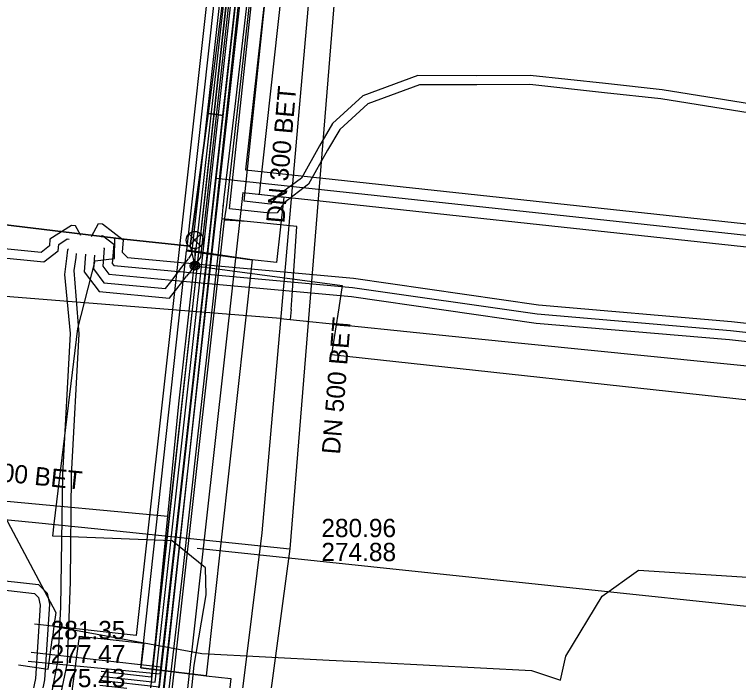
# Model space of a CAD drawing. Extents: x -595540 to -593988, y -1160850 to -1159202.
# Drawn here: x -594124.92 to -594093.22, y -1160464.35 to -1160435.2 of the extents above; entities that cross this region are included whole.
import ezdxf

# ---------------------------------------------------------------- set-up
doc = ezdxf.new("R2010")
doc.units = 0
for name, color, linetype in [('BVK-DESTOVA_popisy', 7, 'Continuous'), ('BVK-DESTOVA_trasa sítě', 7, 'Continuous'), ('BVK-SPLASKOVA_popisy', 7, 'Continuous'), ('BVK-SPLASKOVA_trasa sítě', 7, 'Continuous'), ('BVK-VODOVOD_trasa sítě', 7, 'Continuous'), ('BVK-VODOVOD_trasa zrušené sítě', 7, 'Continuous'), ('CETIN_kabel podzemní', 7, 'Continuous'), ('DSP-NN-TEPLARNY_kabel', 7, 'Continuous'), ('DSP-SDEL-VODAFONE_kabel', 7, 'Continuous'), ('EON-NN_kabel', 7, 'Continuous'), ('EON-VN_kabel', 7, 'Continuous'), ('TEPLARNY-ELEKTRO_kabel', 7, 'Continuous'), ('TEPLARNY-HORKOVODY_trasa sítě', 7, 'Continuous'), ('TEPLARNY-HORKOVODY_trasa sítě obvodem', 7, 'Continuous'), ('TEPLARNY-TEPLOVODY_trasa sítě', 7, 'Continuous'), ('TSB_kabel VO', 7, 'Continuous'), ('TSB_kolektor', 7, 'Continuous'), ('TSB_lampy VO', 7, 'Continuous')]:
    doc.layers.add(name, color=color, linetype=linetype)

msp = doc.modelspace()

# ---------------------------------------------------------------- linework, layer by layer
at = {"layer": 'BVK-DESTOVA_popisy'}
for p, q in [((-594111.481, -1160458.203), (-594111.481, -1160458.203)), ((-594123.333, -1160463.194), (-594123.333, -1160463.194))]:
    msp.add_line(p, q, dxfattribs=at)
at = {"layer": 'BVK-DESTOVA_trasa sítě'}
for p in [(-594109.926, -1160422.358), (-594121.411, -1160457.695)]:
    msp.add_line(p, (-594112.859, -1160458.585), dxfattribs=at)
for points in [[(-594162.641, -1160453.654), (-594123.847, -1160457.456), (-594121.411, -1160457.695)], [(-594112.859, -1160458.585), (-594114.291, -1160469.249), (-594114.307, -1160469.368), (-594114.311, -1160469.398), (-594115.794, -1160480.439), (-594115.833, -1160480.726), (-594115.841, -1160480.786), (-594118, -1160496.861), (-594118.004, -1160496.891), (-594118.009, -1160496.929)]]:
    msp.add_lwpolyline(points, dxfattribs=at)
at = {"layer": 'BVK-SPLASKOVA_trasa sítě'}
msp.add_line((-594110.887, -1160421.371), (-594114.091, -1160457.889), dxfattribs=at)
msp.add_lwpolyline([(-594114.091, -1160457.889), (-594116.975, -1160481.191), (-594117.014, -1160481.507), (-594118.999, -1160497.545)], dxfattribs=at)
at = {"layer": 'BVK-VODOVOD_trasa sítě'}
for p, q in [((-594115.775, -1160443.445), (-594115.846, -1160444.144)), ((-594115.846, -1160444.144), (-594115.89, -1160444.6)), ((-594115.38, -1160444.19), (-594115.846, -1160444.144)), ((-594114.73, -1160444.26), (-594115.38, -1160444.19)), ((-594112.8, -1160448.11), (-594112.84, -1160448.546)), ((-594113.276, -1160448.503), (-594112.84, -1160448.546))]:
    msp.add_line(p, q, dxfattribs=at)
for points in [[(-594111.2, -1160403.53), (-594111.87, -1160409.48), (-594112.56, -1160415.42), (-594113.24, -1160421.37), (-594113.91, -1160427.32), (-594114.59, -1160433.3), (-594115.27, -1160439.23), (-594115.75, -1160443.21), (-594115.8, -1160443.68)], [(-594113.276, -1160448.503), (-594125.48, -1160447.53), (-594211.32, -1160438.02)], [(-594112.8, -1160448.11), (-594112.755, -1160447.507), (-594112.556, -1160444.477), (-594114.73, -1160444.26)], [(-594115.89, -1160444.6), (-594115.94, -1160445.07), (-594116.25, -1160447.88), (-594116.294, -1160448.264), (-594116.92, -1160453.82), (-594117.58, -1160459.76), (-594118.27, -1160465.71), (-594118.48, -1160467.58), (-594118.97, -1160471.88), (-594119.67, -1160477.8), (-594120.34, -1160483.75), (-594121.02, -1160489.68), (-594121.71, -1160495.66), (-594122.21, -1160500.14), (-594122.27, -1160500.66), (-594122.43, -1160502.17)], [(-594112.84, -1160448.546), (-594105.183, -1160449.339), (-594083.407, -1160451.533), (-594072.057, -1160452.833), (-594010.818, -1160459.186)]]:
    msp.add_lwpolyline(points, dxfattribs=at)
at = {"layer": 'BVK-VODOVOD_trasa zrušené sítě'}
for p, q in [((-594115.72, -1160444.2), (-594115.62, -1160443.55)), ((-594114.73, -1160444.26), (-594115.72, -1160444.2))]:
    msp.add_line(p, q, dxfattribs=at)
for points in [[(-594115.62, -1160443.55), (-594109.61, -1160390.38), (-594108.22, -1160378.32), (-594107.91, -1160375.21), (-594107.884, -1160374.982), (-594107.47, -1160371.19), (-594099.17, -1160298.41), (-594097.23, -1160281.2), (-594094.37, -1160256.41), (-594088.99, -1160208), (-594087.61, -1160195.33), (-594087.25, -1160191.91), (-594085.5, -1160175.7), (-594082.16, -1160145.34)], [(-594122.303, -1160501.51), (-594122.23, -1160501.03), (-594121.73, -1160497.28), (-594118.27, -1160467.05), (-594118.263, -1160466.995), (-594115.72, -1160444.2)]]:
    msp.add_lwpolyline(points, dxfattribs=at)
at = {"layer": 'CETIN_kabel podzemní'}
for points in [[(-594117.15, -1160447.13), (-594115.63, -1160433.63)], [(-594117.72, -1160452.24), (-594117.15, -1160447.13)], [(-594118.21, -1160457.16), (-594117.72, -1160452.24)], [(-594125.74, -1160456.46), (-594118.21, -1160457.16)], [(-594125.74, -1160456.46), (-594123.11, -1160461.38), (-594123.19, -1160461.97)], [(-594120.66, -1160482.03), (-594118.21, -1160457.16)], [(-594100.77, -1160463.29), (-594099.18, -1160460.66), (-594097.6, -1160459.53), (-594091.7, -1160459.9), (-594076.38, -1160461.45), (-594070.63, -1160462.2), (-594062.5, -1160463.18), (-594053.04, -1160464.4), (-594053.46, -1160468.3), (-594055.3, -1160468.1)], [(-594123.19, -1160461.97), (-594123.26, -1160462.47)], [(-594123.19, -1160461.97), (-594116.71, -1160463.17), (-594111.14, -1160463.46), (-594108.98, -1160463.57), (-594102.28, -1160463.92), (-594101.01, -1160464.34), (-594100.77, -1160463.29)], [(-594124.74, -1160463.66), (-594123.45, -1160463.85), (-594123.26, -1160462.47)]]:
    msp.add_lwpolyline(points, dxfattribs=at)
at = {"layer": 'DSP-NN-TEPLARNY_kabel'}
for points in [[(-594121.143, -1160464.161), (-594118.761, -1160464.427), (-594112.865, -1160411.563), (-594119.56, -1160410.802), (-594119.143, -1160407.127), (-594112.454, -1160407.887), (-594102.843, -1160322.736), (-594109.531, -1160321.976), (-594109.114, -1160318.301), (-594102.425, -1160319.061), (-594092.133, -1160228.53), (-594097.433, -1160227.929), (-594097.016, -1160224.253), (-594091.712, -1160224.855), (-594085.261, -1160166.749), (-594090.048, -1160166.163), (-594089.626, -1160162.68), (-594084.872, -1160163.243), (-594081.459, -1160132.499), (-594087.185, -1160131.862)], [(-594087.208, -1160132.061), (-594081.68, -1160132.675), (-594085.05, -1160163.028), (-594089.778, -1160162.457), (-594090.247, -1160166.304), (-594085.499, -1160166.867), (-594091.888, -1160224.634), (-594097.192, -1160224.032), (-594097.654, -1160228.105), (-594092.355, -1160228.706), (-594102.601, -1160318.839), (-594109.29, -1160318.079), (-594109.753, -1160322.152), (-594103.064, -1160322.912), (-594112.631, -1160407.665), (-594119.319, -1160406.905), (-594119.782, -1160410.978), (-594113.086, -1160411.739), (-594118.938, -1160464.206), (-594121.121, -1160463.962)], [(-594121.187, -1160464.559), (-594118.408, -1160464.869), (-594112.423, -1160411.211), (-594119.118, -1160410.45), (-594118.791, -1160407.569), (-594112.102, -1160408.329), (-594102.401, -1160322.384), (-594109.089, -1160321.624), (-594108.762, -1160318.743), (-594102.073, -1160319.503), (-594091.691, -1160228.178)], [(-594091.912, -1160228.354), (-594102.249, -1160319.282), (-594108.938, -1160318.522), (-594109.31, -1160321.8), (-594102.622, -1160322.56), (-594112.278, -1160408.108), (-594118.967, -1160407.348), (-594119.339, -1160410.626), (-594112.644, -1160411.387), (-594118.584, -1160464.648), (-594121.165, -1160464.36)]]:
    msp.add_lwpolyline(points, dxfattribs=at)
at = {"layer": 'DSP-SDEL-VODAFONE_kabel'}
msp.add_lwpolyline([(-594116.919, -1160458.563), (-594075.717, -1160462.905), (-594073.82, -1160462.041), (-594053.04, -1160464.41), (-594053.428, -1160468.004), (-594055.268, -1160467.806)], dxfattribs=at)
at = {"layer": 'EON-NN_kabel'}
for points in [[(-594112.463, -1160400.58), (-594112.461, -1160400.582), (-594111.977, -1160401.043), (-594112.124, -1160402.737), (-594113.022, -1160410.918), (-594114.835, -1160428.295), (-594116.775, -1160445.831), (-594116.976, -1160446.118), (-594117.022, -1160446.183), (-594117.261, -1160446.493), (-594117.385, -1160446.655)], [(-594112.511, -1160401.087), (-594112.51, -1160401.088), (-594112.392, -1160401.2), (-594112.522, -1160402.698), (-594113.42, -1160410.875), (-594115.233, -1160428.252), (-594117.161, -1160445.685), (-594117.302, -1160445.886)], [(-594122.014, -1160444.877), (-594122.247, -1160444.453), (-594122.426, -1160444.442), (-594123.364, -1160445.034), (-594123.387, -1160445.334), (-594123.753, -1160445.616), (-594132.713, -1160444.732), (-594139.67, -1160443.797), (-594147.998, -1160443.058), (-594166.82, -1160440.91), (-594175.162, -1160439.821), (-594183.015, -1160440.162), (-594192.589, -1160439.257), (-594194.288, -1160439.097), (-594196.048, -1160438.959)], [(-594196.094, -1160439.359), (-594194.77, -1160439.455), (-594194.726, -1160439.457), (-594192.627, -1160439.655), (-594183.025, -1160440.562), (-594175.18, -1160440.223), (-594166.868, -1160441.308), (-594148.038, -1160443.456), (-594139.714, -1160444.195), (-594132.759, -1160445.13), (-594123.636, -1160446.031), (-594123.002, -1160445.543), (-594122.98, -1160445.265), (-594122.605, -1160445.028), (-594122.518, -1160445.033)], [(-594121.541, -1160444.918), (-594121.233, -1160444.352), (-594121.062, -1160444.36), (-594120.156, -1160445.07), (-594120.197, -1160445.605), (-594119.975, -1160445.839), (-594117.62, -1160446.059), (-594117.444, -1160446.075), (-594116.976, -1160446.118), (-594110.074, -1160446.748), (-594101.979, -1160447.913), (-594093.53, -1160448.636), (-594081.406, -1160449.98), (-594070.036, -1160451.565), (-594057.893, -1160452.722), (-594041.949, -1160454.517), (-594029.981, -1160455.515), (-594010.815, -1160457.945), (-594008.734, -1160457.046), (-594008.332, -1160456.242), (-594008.054, -1160453.232), (-594007.931, -1160451.363), (-594008.102, -1160451.006), (-594009.714, -1160450.459)], [(-594121.109, -1160444.955), (-594121.062, -1160444.869), (-594120.572, -1160445.253), (-594120.637, -1160446.099), (-594120.573, -1160446.185), (-594117.732, -1160446.45), (-594117.657, -1160446.457), (-594117.261, -1160446.493), (-594110.121, -1160447.145), (-594102.025, -1160448.311), (-594093.569, -1160449.034), (-594081.456, -1160450.377), (-594070.083, -1160451.962), (-594057.937, -1160453.12), (-594042.299, -1160454.951), (-594041.538, -1160455.008), (-594030.019, -1160455.913), (-594010.757, -1160458.355), (-594008.442, -1160457.357), (-594007.94, -1160456.354), (-594007.656, -1160453.268), (-594007.526, -1160451.295), (-594007.815, -1160450.691), (-594009.66, -1160450.065)], [(-594122.556, -1160445.471), (-594122.597, -1160445.497), (-594122.635, -1160445.889), (-594122.725, -1160446.581), (-594122.486, -1160449.163), (-594122.819, -1160455.327), (-594122.9, -1160461.145), (-594123.016, -1160463.453), (-594123.423, -1160465.583), (-594123.955, -1160474.087), (-594124.149, -1160474.335), (-594124.24, -1160474.359)], [(-594121.016, -1160445.41), (-594120.987, -1160445.435), (-594121.047, -1160446.221), (-594120.787, -1160446.566), (-594118.642, -1160446.767), (-594118.02, -1160446.825), (-594117.694, -1160446.855), (-594117.549, -1160446.868), (-594110.168, -1160447.542), (-594102.071, -1160448.709), (-594093.608, -1160449.432), (-594081.506, -1160450.774), (-594070.13, -1160452.359), (-594057.975, -1160453.518), (-594042.027, -1160455.313), (-594030.065, -1160456.311), (-594010.699, -1160458.767), (-594008.148, -1160457.664), (-594007.55, -1160456.466), (-594007.256, -1160453.296), (-594007.119, -1160451.207), (-594007.526, -1160450.356), (-594009.604, -1160449.65)], [(-594124.294, -1160474.785), (-594123.916, -1160474.688), (-594123.563, -1160474.235), (-594123.023, -1160465.599), (-594122.6, -1160463.579), (-594122.459, -1160460.04), (-594122.421, -1160455.361), (-594122.086, -1160449.177), (-594122.302, -1160446.415), (-594122.222, -1160445.838), (-594122.208, -1160445.663)], [(-594121.81, -1160445.698), (-594121.868, -1160446.46), (-594121.213, -1160447.33), (-594118.126, -1160447.619), (-594117.549, -1160446.868), (-594117.383, -1160446.652)], [(-594121.411, -1160445.733), (-594121.457, -1160446.34), (-594120.999, -1160446.948), (-594118.308, -1160447.2), (-594118.02, -1160446.825), (-594117.732, -1160446.45), (-594117.444, -1160446.075), (-594117.302, -1160445.891)], [(-594128.953, -1160460.346), (-594128.245, -1160459.666), (-594123.859, -1160460.158), (-594123.491, -1160460.525), (-594123.391, -1160461.016), (-594123.597, -1160464.318), (-594123.719, -1160464.893), (-594123.881, -1160465.933), (-594124.479, -1160473.774)], [(-594128.446, -1160460.412), (-594128.103, -1160460.084), (-594124.043, -1160460.54), (-594123.859, -1160460.723), (-594123.794, -1160461.05), (-594123.994, -1160464.264), (-594124.113, -1160464.821), (-594124.279, -1160465.887), (-594124.876, -1160473.724)]]:
    msp.add_lwpolyline(points, dxfattribs=at)
at = {"layer": 'EON-VN_kabel'}
for points in [[(-594095.349, -1160247.589), (-594106.321, -1160343.506), (-594106.366, -1160343.901), (-594106.457, -1160344.697), (-594105.747, -1160344.778), (-594123.196, -1160503.1)], [(-594122.533, -1160503.17), (-594105.303, -1160344.425), (-594106.002, -1160344.346), (-594105.957, -1160343.948), (-594105.911, -1160343.552), (-594094.954, -1160247.658)], [(-594113.71, -1160443.5), (-594114.867, -1160443.379), (-594104.555, -1160344.913), (-594104.302, -1160344.942), (-594093.355, -1160247.757)], [(-594113.738, -1160443.898), (-594115.506, -1160443.713), (-594104.906, -1160344.47), (-594104.71, -1160344.493), (-594093.783, -1160247.981)], [(-594074.35, -1160441.646), (-594077.91, -1160441.041), (-594080.622, -1160440.639), (-594083.391, -1160440.347), (-594086.951, -1160440.013), (-594088.484, -1160439.753), (-594092.648, -1160439.125), (-594096.559, -1160438.498), (-594099.037, -1160438.228), (-594102.339, -1160437.87), (-594104.68, -1160437.885), (-594107.257, -1160437.877), (-594109.659, -1160438.763), (-594110.995, -1160439.978), (-594111.556, -1160440.948), (-594112.355, -1160442.365), (-594113.388, -1160443.129), (-594113.71, -1160443.5)], [(-594074.404, -1160442.042), (-594077.972, -1160441.437), (-594080.672, -1160441.035), (-594083.431, -1160440.745), (-594087.003, -1160440.409), (-594088.548, -1160440.147), (-594092.71, -1160439.521), (-594096.613, -1160438.894), (-594099.081, -1160438.626), (-594102.359, -1160438.27), (-594104.68, -1160438.285), (-594107.187, -1160438.277), (-594109.447, -1160439.111), (-594110.679, -1160440.232), (-594111.208, -1160441.146), (-594112.049, -1160442.635), (-594113.116, -1160443.444), (-594113.423, -1160443.881), (-594113.738, -1160443.898)]]:
    msp.add_lwpolyline(points, dxfattribs=at)
at = {"layer": 'TEPLARNY-ELEKTRO_kabel'}
for points in [[(-594121.143, -1160464.161), (-594118.761, -1160464.427), (-594112.865, -1160411.563), (-594119.56, -1160410.802), (-594119.143, -1160407.127), (-594112.454, -1160407.887), (-594102.843, -1160322.736), (-594109.531, -1160321.976), (-594109.114, -1160318.301), (-594102.425, -1160319.061), (-594092.133, -1160228.53), (-594097.433, -1160227.929), (-594097.016, -1160224.253), (-594091.712, -1160224.855), (-594085.261, -1160166.749), (-594090.048, -1160166.163), (-594089.626, -1160162.68), (-594084.872, -1160163.243), (-594081.459, -1160132.499), (-594087.185, -1160131.862)], [(-594087.208, -1160132.061), (-594081.68, -1160132.675), (-594085.05, -1160163.028), (-594089.778, -1160162.457), (-594090.247, -1160166.304), (-594085.499, -1160166.867), (-594091.888, -1160224.634), (-594097.192, -1160224.032), (-594097.654, -1160228.105), (-594092.355, -1160228.706), (-594102.601, -1160318.839), (-594109.29, -1160318.079), (-594109.753, -1160322.152), (-594103.064, -1160322.912), (-594112.631, -1160407.665), (-594119.319, -1160406.905), (-594119.782, -1160410.978), (-594113.086, -1160411.739), (-594118.938, -1160464.206), (-594121.121, -1160463.962)], [(-594121.187, -1160464.559), (-594118.408, -1160464.869), (-594112.423, -1160411.211), (-594119.118, -1160410.45), (-594118.791, -1160407.569), (-594112.102, -1160408.329), (-594102.401, -1160322.384), (-594109.089, -1160321.624), (-594108.762, -1160318.743), (-594102.073, -1160319.503), (-594091.691, -1160228.178)], [(-594091.912, -1160228.354), (-594102.249, -1160319.282), (-594108.938, -1160318.522), (-594109.31, -1160321.8), (-594102.622, -1160322.56), (-594112.278, -1160408.108), (-594118.967, -1160407.348), (-594119.339, -1160410.626), (-594112.644, -1160411.387), (-594118.584, -1160464.648), (-594121.165, -1160464.36)]]:
    msp.add_lwpolyline(points, dxfattribs=at)
at = {"layer": 'TEPLARNY-HORKOVODY_trasa sítě'}
for p, q in [((-594112.644, -1160411.387), (-594116.103, -1160442.363)), ((-594116.103, -1160442.363), (-594118.492, -1160463.766)), ((-594116.103, -1160442.363), (-594077.557, -1160446.515)), ((-594118.492, -1160463.766), (-594124.185, -1160463.126)), ((-594118.492, -1160463.766), (-594119.659, -1160474.215))]:
    msp.add_line(p, q, dxfattribs=at)
at = {"layer": 'TEPLARNY-HORKOVODY_trasa sítě obvodem'}
for p, q in [((-594111.264, -1160410.286), (-594114.805, -1160442)), ((-594114.024, -1160412.488), (-594117.345, -1160442.224)), ((-594114.805, -1160442), (-594078.001, -1160445.964)), ((-594117.345, -1160442.224), (-594119.596, -1160462.384)), ((-594114.916, -1160442.994), (-594117.369, -1160464.959)), ((-594114.916, -1160442.994), (-594077.114, -1160447.066)), ((-594119.596, -1160462.384), (-594124.045, -1160461.884))]:
    msp.add_line(p, q, dxfattribs=at)
at = {"layer": 'TEPLARNY-TEPLOVODY_trasa sítě'}
msp.add_line((-594124.313, -1160463.5), (-594118.533, -1160464.056), dxfattribs=at)
for points in [[(-594118.534, -1160464.056), (-594116.499, -1160445.879), (-594112.713, -1160412.055), (-594117.188, -1160411.555), (-594116.663, -1160406.868), (-594112.195, -1160407.366), (-594110.711, -1160394.013)], [(-594118.533, -1160464.056), (-594120.423, -1160480.943), (-594122.643, -1160500.777), (-594146.3, -1160497.939)]]:
    msp.add_lwpolyline(points, dxfattribs=at)
at = {"layer": 'TSB_kabel VO'}
for points in [[(-594117.211, -1160365.36), (-594117.136, -1160364.834), (-594114.326, -1160365.121), (-594112.35, -1160366.32), (-594111.978, -1160368.395), (-594112.062, -1160369.224), (-594108.53, -1160369.619), (-594112.062, -1160369.224), (-594114.09, -1160386.91), (-594114.45, -1160390.79), (-594114.77, -1160394.63), (-594111.53, -1160394.74), (-594111.91, -1160402.54), (-594111.68, -1160402.83), (-594113.1, -1160412.85), (-594114.12, -1160420.09), (-594114.16, -1160420.38), (-594113.59, -1160421.74), (-594114.3, -1160422.73), (-594116.44, -1160439.53), (-594115.77, -1160439.63)], [(-594115.77, -1160439.63), (-594116.44, -1160439.53), (-594117.23, -1160445.35), (-594120.12, -1160445.03), (-594139.21, -1160442.73), (-594140.42, -1160443.22), (-594141.24, -1160442.85), (-594165.1, -1160440.11), (-594166.45, -1160440.32), (-594167.3, -1160439.8), (-594187.15, -1160437.23), (-594188.32, -1160437.71), (-594189.03, -1160437.25), (-594190.28, -1160436.85), (-594194.58, -1160435.94), (-594210.41, -1160434.05), (-594214.9, -1160433.39), (-594214.96, -1160433.74), (-594214.9, -1160433.39), (-594222.48, -1160432.88)], [(-594202.055, -1160479.49), (-594201.123, -1160473.426), (-594200.59, -1160469.909), (-594201.172, -1160467.513), (-594199.842, -1160457.928), (-594199.396, -1160457.139), (-594198.516, -1160453.462), (-594196.596, -1160450.188), (-594195.23, -1160440.889), (-594194.928, -1160435.962), (-594194.58, -1160435.94), (-594190.28, -1160436.85), (-594188.32, -1160437.71), (-594187.15, -1160437.23), (-594167.3, -1160439.8), (-594166.45, -1160440.32), (-594165.1, -1160440.11), (-594141.24, -1160442.85), (-594140.42, -1160443.22), (-594139.21, -1160442.73), (-594120.12, -1160445.03), (-594117.23, -1160445.35), (-594116.44, -1160439.53), (-594115.77, -1160439.63)], [(-594119.13, -1160482.95), (-594118.54, -1160477.76), (-594118.345, -1160476.366), (-594118.53, -1160475.28), (-594118.03, -1160474.4), (-594117.32, -1160466.27), (-594117.05, -1160463.68), (-594116.52, -1160460.6), (-594116.559, -1160459.42), (-594118.018, -1160458.247), (-594123.237, -1160458.036), (-594123.181, -1160457.489), (-594122.139, -1160448.947), (-594121.383, -1160445.991), (-594120.533, -1160445.877), (-594120.523, -1160444.982), (-594120.12, -1160445.03), (-594117.23, -1160445.35), (-594116.44, -1160439.53), (-594115.77, -1160439.63)], [(-594115.77, -1160439.63), (-594116.44, -1160439.53), (-594117.23, -1160445.35), (-594117.02, -1160446.198), (-594110.57, -1160447.06), (-594110.71, -1160448.04), (-594111.04, -1160450.09), (-594091.99, -1160452.15), (-594090.56, -1160451.61), (-594089.8, -1160452.37), (-594066.05, -1160455.21), (-594064.57, -1160454.37), (-594063.95, -1160455.37), (-594039.96, -1160458.1), (-594038.36, -1160457.65), (-594037.82, -1160458.34), (-594032.57, -1160458.94), (-594011.49, -1160461.48)]]:
    msp.add_lwpolyline(points, dxfattribs=at)
at = {"layer": 'TSB_kolektor'}
for points in [[(-594117.365, -1160445.521), (-594114.253, -1160417.213), (-594115.333, -1160417.093), (-594115.007, -1160414.181), (-594120.444, -1160413.572), (-594120.344, -1160412.678), (-594121.119, -1160412.591), (-594120.789, -1160409.639), (-594120.459, -1160406.688), (-594119.683, -1160406.774), (-594119.583, -1160405.88), (-594114.145, -1160406.489), (-594113.819, -1160403.577), (-594112.765, -1160403.695), (-594112.68, -1160402.86), (-594111.895, -1160395.786), (-594109.032, -1160396.102), (-594114.202, -1160443.072), (-594113.126, -1160443.192), (-594113.446, -1160446.054), (-594114.517, -1160445.935)], [(-594119.381, -1160463.797), (-594117.392, -1160445.548), (-594114.517, -1160445.935), (-594116.521, -1160464.145)], [(-594115.445, -1160464.264), (-594115.766, -1160467.127), (-594116.836, -1160467.007), (-594119.696, -1160466.66), (-594119.814, -1160467.737), (-594122.722, -1160467.348), (-594122.072, -1160462.412), (-594119.261, -1160462.726), (-594119.381, -1160463.797), (-594116.521, -1160464.145)]]:
    msp.add_lwpolyline(points, close=True, dxfattribs=at)
at = {"layer": 'TSB_lampy VO'}
for p, q in [((-594117.285, -1160445.338), (-594116.755, -1160444.808)), ((-594117.285, -1160444.808), (-594116.755, -1160445.338)), ((-594117.285, -1160445.338), (-594116.755, -1160444.808)), ((-594117.285, -1160444.808), (-594116.755, -1160445.338)), ((-594117.02, -1160445.448), (-594117.02, -1160446.198)), ((-594117.02, -1160445.448), (-594117.02, -1160446.198))]:
    msp.add_line(p, q, dxfattribs=at)
for centre, radius in [((-594117.02, -1160445.073), 0.375), ((-594117.02, -1160445.073), 0.375), ((-594117.02, -1160446.198), 0.2), ((-594117.02, -1160446.198), 0.2), ((-594117.02, -1160446.198), 0.145), ((-594117.02, -1160446.198), 0.145), ((-594117.02, -1160446.198), 0.0876), ((-594117.02, -1160446.198), 0.0876)]:
    msp.add_circle(centre, radius, dxfattribs=at)

# ---------------------------------------------------------------- texts
at = {"layer": 'BVK-DESTOVA_popisy'}
for rotation, p in [(85.3707, (-594110.669, -1160454.476)), (354.0306, (-594127.976, -1160455.379))]:
    msp.add_text('DN 500 BET', height=0.8, rotation=rotation, dxfattribs=at).set_placement(p)
for s, p in [('280.96', (-594111.481, -1160458.078)), ('274.88', (-594111.481, -1160459.128)), ('281.35', (-594123.333, -1160462.544)), ('277.47', (-594123.333, -1160463.594)), ('275.43', (-594123.333, -1160464.644))]:
    msp.add_text(s, height=0.8, dxfattribs=at).set_placement(p)
at = {"layer": 'BVK-SPLASKOVA_popisy'}
msp.add_text('DN 300 BET', height=0.8, rotation=84.9696, dxfattribs=at).set_placement((-594113.102, -1160444.357))

doc.saveas('drawing.dxf')
